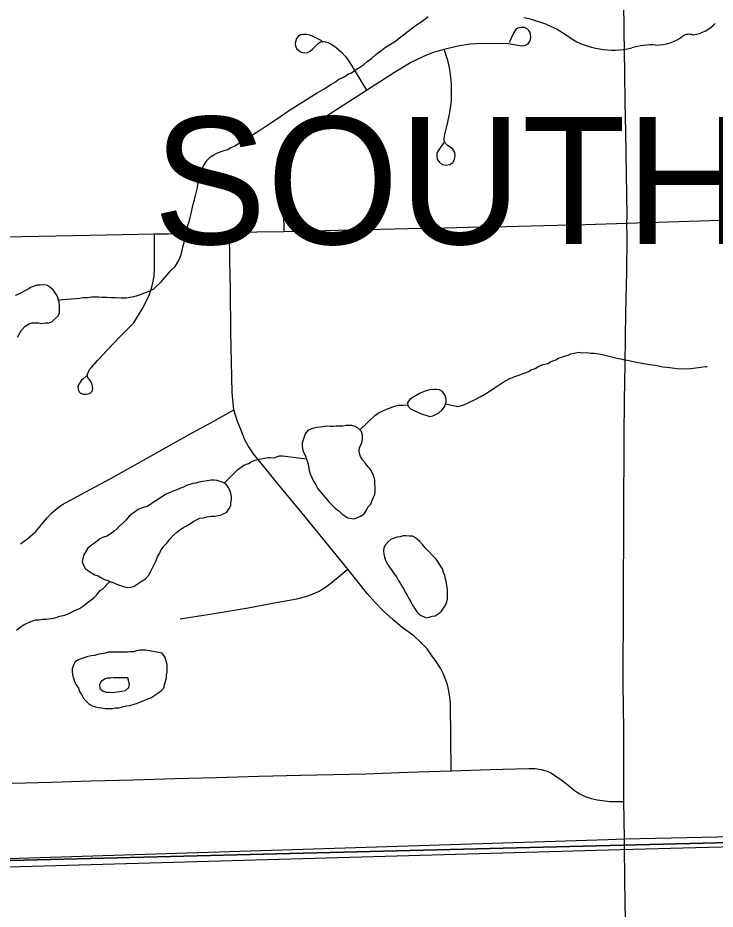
# Model space of a CAD drawing. Extents: x 103424 to 290657, y 38711 to 110967.
# Drawn here: x 214246.623 to 214246.8826, y 40208.7059 to 40209.0375 of the extents above; entities that cross this region are included whole.
import ezdxf

# ---------------------------------------------------------------- set-up
doc = ezdxf.new("R2010")
doc.units = 0
for name, color, linetype in [('GM_X_City_Street', 7, 'Continuous'), ('GM_X_Corporation', 7, 'Continuous'), ('GM_X_Corporation_Text', 7, 'Continuous'), ('GM_X_County_Road', 7, 'Continuous'), ('GM_X_Major_River', 7, 'Continuous'), ('GM_X_Minor_Lake', 7, 'Continuous'), ('GM_X_Minor_River', 7, 'Continuous'), ('GM_X_Rail_Line', 7, 'Continuous'), ('GM_X_State_Route', 7, 'Continuous'), ('GM_X_State_Shield', 7, 'Continuous')]:
    doc.layers.add(name, color=color, linetype=linetype)

msp = doc.modelspace()

# ---------------------------------------------------------------- linework, layer by layer
at = {"layer": 'GM_X_City_Street'}
for points in [[(214246.72221, 40208.9581), (214246.72193, 40208.97166), (214246.722, 40208.97475), (214246.72215, 40208.97628), (214246.72236, 40208.97781), (214246.72267, 40208.97933), (214246.72302, 40208.98083), (214246.72345, 40208.98231), (214246.72395, 40208.98377), (214246.72452, 40208.98521), (214246.72514, 40208.98662), (214246.72585, 40208.988), (214246.7266, 40208.98934), (214246.72741, 40208.99064), (214246.72831, 40208.99191), (214246.72924, 40208.99314), (214246.73023, 40208.99432), (214246.73127, 40208.99545), (214246.73239, 40208.99653), (214246.73353, 40208.99756), (214246.73474, 40208.99853), (214246.7389, 40209.00164), (214246.74585, 40209.00613), (214246.7528, 40209.01062), (214246.76326, 40209.01727), (214246.76922, 40209.0209), (214246.77414, 40209.02332), (214246.77742, 40209.02461), (214246.78165, 40209.02582), (214246.78683, 40209.02712), (214246.79133, 40209.02789), (214246.79556, 40209.02815), (214246.80567, 40209.02795), (214246.80912, 40209.02733), (214246.81052, 40209.02716), (214246.81174, 40209.02727), (214246.81292, 40209.02785), (214246.8135, 40209.02859), (214246.81383, 40209.02941), (214246.81399, 40209.03028), (214246.81371, 40209.03206), (214246.81325, 40209.03282), (214246.81257, 40209.0335), (214246.81155, 40209.03388), (214246.81033, 40209.03398), (214246.80917, 40209.03373), (214246.80825, 40209.0331), (214246.80757, 40209.03208), (214246.80593, 40209.02831)], [(214246.73622, 40209.02892), (214246.73272, 40209.0307), (214246.73161, 40209.0311), (214246.73045, 40209.03132), (214246.72937, 40209.03138), (214246.72825, 40209.03118), (214246.72743, 40209.03056), (214246.72679, 40209.0298), (214246.72644, 40209.02902), (214246.72631, 40209.02811), (214246.72641, 40209.02708), (214246.72681, 40209.02618), (214246.7277, 40209.0252), (214246.7285, 40209.02471), (214246.72971, 40209.02449), (214246.73082, 40209.02467), (214246.73185, 40209.02516), (214246.73288, 40209.02605), (214246.7347, 40209.0279), (214246.73488, 40209.02808), (214246.7355, 40209.02843), (214246.73605, 40209.02867), (214246.73684, 40209.02873), (214246.73756, 40209.02862), (214246.73838, 40209.0284), (214246.73953, 40209.02781), (214246.74155, 40209.02644), (214246.74342, 40209.02485), (214246.74508, 40209.02305), (214246.74649, 40209.02107), (214246.7528, 40209.01062)], [(214246.78153, 40208.99119), (214246.77945, 40208.98807), (214246.77902, 40208.98717), (214246.77892, 40208.9861), (214246.77915, 40208.98496), (214246.77982, 40208.98392), (214246.78099, 40208.98302), (214246.7824, 40208.98272), (214246.78384, 40208.98299), (214246.78494, 40208.98376), (214246.78558, 40208.98483), (214246.78581, 40208.9863), (214246.78561, 40208.98747), (214246.78494, 40208.98864), (214246.78394, 40208.98947), (214246.78291, 40208.99003), (214246.78216, 40208.99078), (214246.78176, 40208.99176), (214246.78165, 40208.99269), (214246.7819, 40208.99409), (214246.78303, 40208.99872), (214246.78377, 40209.00233), (214246.78441, 40209.00662), (214246.78449, 40209.01051), (214246.78442, 40209.01245), (214246.78427, 40209.0144), (214246.78404, 40209.01633), (214246.78376, 40209.01825), (214246.78338, 40209.02016), (214246.78293, 40209.02205), (214246.78165, 40209.02582)], [(214246.64863, 40208.90439), (214246.64718, 40208.90316), (214246.64674, 40208.90269), (214246.64635, 40208.90215), (214246.64571, 40208.90127), (214246.6455, 40208.90061), (214246.64542, 40208.89995), (214246.64558, 40208.89886), (214246.64589, 40208.89838), (214246.64619, 40208.89804), (214246.64672, 40208.89777), (214246.64747, 40208.89757), (214246.64829, 40208.89752), (214246.64916, 40208.8976), (214246.64986, 40208.89782), (214246.65027, 40208.89817), (214246.65066, 40208.8986), (214246.65083, 40208.89901), (214246.65091, 40208.89959), (214246.65087, 40208.90041), (214246.65067, 40208.90128), (214246.65024, 40208.90221), (214246.64951, 40208.9032), (214246.64916, 40208.90367), (214246.64894, 40208.90429), (214246.64898, 40208.90493), (214246.64933, 40208.90583), (214246.64965, 40208.90655), (214246.65033, 40208.90733), (214246.65274, 40208.91006), (214246.66058, 40208.91846), (214246.66617, 40208.9241), (214246.66945, 40208.92937), (214246.67187, 40208.93421), (214246.67309, 40208.93785), (214246.67345, 40208.93958), (214246.67384, 40208.94146), (214246.67394, 40208.94423), (214246.67393, 40208.95711)], [(214246.78429, 40208.75736), (214246.78416, 40208.76984), (214246.78403, 40208.78231), (214246.78396, 40208.78365), (214246.78381, 40208.78497), (214246.7836, 40208.78629), (214246.78334, 40208.7876), (214246.78303, 40208.78889), (214246.78266, 40208.79017), (214246.78209, 40208.79175), (214246.78147, 40208.79331), (214246.78033, 40208.79555), (214246.77877, 40208.79803), (214246.77702, 40208.80046), (214246.77532, 40208.80279), (214246.77279, 40208.80541), (214246.77037, 40208.80755), (214246.76604, 40208.81075), (214246.76274, 40208.81353), (214246.75905, 40208.81688), (214246.75584, 40208.82013), (214246.75302, 40208.82339), (214246.74581, 40208.83242), (214246.73766, 40208.84244), (214246.72882, 40208.85326), (214246.71998, 40208.86407), (214246.71078, 40208.87527), (214246.70876, 40208.87831), (214246.70748, 40208.88059), (214246.70605, 40208.88435), (214246.70469, 40208.88772), (214246.70348, 40208.89163), (214246.70287, 40208.89811), (214246.70261, 40208.90942), (214246.70236, 40208.92074), (214246.70214, 40208.93627), (214246.70199, 40208.94695), (214246.70184, 40208.95762)], [(214246.62407, 40208.8418), (214246.62675, 40208.84378), (214246.62969, 40208.84637), (214246.63387, 40208.85139), (214246.63555, 40208.85324), (214246.63739, 40208.85491), (214246.63941, 40208.85637), (214246.64841, 40208.86122), (214246.65741, 40208.86607), (214246.67098, 40208.87364), (214246.67944, 40208.87836), (214246.6879, 40208.88309), (214246.69569, 40208.88736), (214246.70348, 40208.89163)], [(214246.68344, 40208.81392), (214246.69607, 40208.81597), (214246.70871, 40208.81802), (214246.71781, 40208.81971), (214246.72691, 40208.82139), (214246.73026, 40208.82221), (214246.73274, 40208.82309), (214246.73517, 40208.82421), (214246.73789, 40208.82591), (214246.74017, 40208.82766), (214246.74581, 40208.83242)], [(214246.62094, 40208.7528), (214246.63567, 40208.75322), (214246.6504, 40208.75363), (214246.66592, 40208.75406), (214246.68145, 40208.75449), (214246.69698, 40208.75492), (214246.70487, 40208.75513), (214246.71276, 40208.75535), (214246.72829, 40208.75573), (214246.74039, 40208.75602), (214246.75249, 40208.75631), (214246.76802, 40208.75683), (214246.77615, 40208.7571), (214246.78429, 40208.75736), (214246.79877, 40208.75783), (214246.81326, 40208.75829), (214246.81556, 40208.75822), (214246.81781, 40208.75788), (214246.82003, 40208.75727), (214246.82168, 40208.75648), (214246.82555, 40208.75378), (214246.82847, 40208.75154), (214246.83022, 40208.75007), (214246.83216, 40208.74883), (214246.83422, 40208.74783), (214246.83638, 40208.74709), (214246.83863, 40208.74661), (214246.84351, 40208.74595), (214246.84851, 40208.74595)]]:
    msp.add_lwpolyline(points, dxfattribs=at)
at = {"layer": 'GM_X_Corporation'}
for points in [[(214246.35258, 40211.331), (214246.35258, 40208.71735), (214246.84831, 40208.72975), (214247.62572, 40208.74919), (214247.90638, 40208.75597), (214247.90393, 40209.01563), (214247.89938, 40209.49789), (214247.89379, 40210.06917), (214247.88879, 40210.60782), (214247.88541, 40210.97189)], [(214246.39889, 40209.21111), (214246.39917, 40209.19683), (214246.35258, 40209.19402), (214246.35258, 40208.71709), (214246.41028, 40208.71792), (214246.41037, 40208.71555), (214246.45815, 40208.7171), (214246.54661, 40208.71999), (214246.54656, 40208.72236), (214246.59607, 40208.72398), (214246.84256, 40208.73187), (214246.84881, 40208.73206), (214246.94712, 40208.73418), (214247.15203, 40208.73868), (214247.2348, 40208.74106), (214247.26363, 40208.74185), (214247.37468, 40208.74527), (214247.48477, 40208.74788), (214247.62588, 40208.75121), (214247.69318, 40208.75275)]]:
    msp.add_lwpolyline(points, dxfattribs=at)
msp.add_lwpolyline([(214246.35258, 40208.71735), (214246.35258, 40208.30125), (214247.90914, 40208.30125), (214247.90638, 40208.75597), (214247.62572, 40208.74919), (214246.84831, 40208.72975)], close=True, dxfattribs=at)
at = {"layer": 'GM_X_County_Road'}
for points in [[(214246.8497, 40208.96112), (214246.86522, 40208.96162), (214246.88074, 40208.96212), (214246.89627, 40208.96262)], [(214246.6107, 40208.95584), (214246.6247, 40208.95613), (214246.63722, 40208.95638), (214246.64974, 40208.95662), (214246.66184, 40208.95687), (214246.67393, 40208.95711), (214246.67912, 40208.95721), (214246.69219, 40208.95748), (214246.70184, 40208.95762), (214246.71202, 40208.95786), (214246.72221, 40208.9581), (214246.73229, 40208.95831), (214246.74237, 40208.95852), (214246.7579, 40208.95887), (214246.77343, 40208.95922), (214246.78201, 40208.95941), (214246.79058, 40208.9596), (214246.80467, 40208.95993), (214246.81877, 40208.96025), (214246.83423, 40208.96069), (214246.8497, 40208.96112)]]:
    msp.add_lwpolyline(points, dxfattribs=at)
at = {"layer": 'GM_X_Major_River'}
for points in [[(214246.66397, 40208.79199), (214246.65873, 40208.79199), (214246.65759, 40208.7918), (214246.65646, 40208.7918), (214246.65532, 40208.79143), (214246.654, 40208.79067), (214246.65343, 40208.78953), (214246.65362, 40208.78801), (214246.65475, 40208.78706), (214246.65589, 40208.78668), (214246.65702, 40208.78668), (214246.65835, 40208.78649)], [(214246.65835, 40208.78649), (214246.66175, 40208.78706), (214246.66308, 40208.78725), (214246.6644, 40208.78839), (214246.6646, 40208.78953), (214246.66441, 40208.79066), (214246.66397, 40208.79199)]]:
    msp.add_lwpolyline(points, dxfattribs=at)
at = {"layer": 'GM_X_Minor_Lake'}
for points in [[(214246.62288, 40208.9187), (214246.62439, 40208.92136), (214246.62572, 40208.92287), (214246.62723, 40208.92363), (214246.62837, 40208.92401), (214246.63083, 40208.92401), (214246.63197, 40208.92382), (214246.63329, 40208.92401), (214246.63462, 40208.92401), (214246.63575, 40208.92439), (214246.63803, 40208.92666), (214246.6386, 40208.9278), (214246.6386, 40208.93045), (214246.63841, 40208.93178), (214246.63765, 40208.93406), (214246.63614, 40208.93634), (214246.63501, 40208.93728), (214246.63387, 40208.93804), (214246.63274, 40208.93823), (214246.63141, 40208.93804), (214246.63028, 40208.93804), (214246.628, 40208.93729), (214246.62687, 40208.93653), (214246.62308, 40208.93463), (214246.62202, 40208.93418)], [(214246.77781, 40208.8993), (214246.77636, 40208.89914), (214246.77499, 40208.89876), (214246.77369, 40208.89826), (214246.77258, 40208.89778), (214246.77126, 40208.89702), (214246.77012, 40208.89645), (214246.76898, 40208.89551), (214246.76803, 40208.89437), (214246.76822, 40208.89323), (214246.76917, 40208.89209), (214246.7703, 40208.89152), (214246.77295, 40208.89038), (214246.77636, 40208.88924)], [(214246.77636, 40208.88924), (214246.77749, 40208.88943), (214246.77977, 40208.89057), (214246.7809, 40208.89171), (214246.78185, 40208.89285), (214246.78242, 40208.89455), (214246.78242, 40208.89569), (214246.78204, 40208.89702), (214246.7811, 40208.89854), (214246.77996, 40208.89911), (214246.77883, 40208.8993), (214246.77781, 40208.8993)], [(214246.7528, 40208.87124), (214246.7523, 40208.87199), (214246.75136, 40208.87313), (214246.7506, 40208.87427), (214246.75023, 40208.87541), (214246.75004, 40208.87655), (214246.75023, 40208.87769), (214246.7508, 40208.87882), (214246.75118, 40208.87996), (214246.75137, 40208.8811), (214246.75137, 40208.88224), (214246.75099, 40208.88357), (214246.74967, 40208.88489), (214246.74853, 40208.88546), (214246.7474, 40208.88584), (214246.74512, 40208.88584), (214246.74399, 40208.88565), (214246.74153, 40208.88565), (214246.74039, 40208.88547), (214246.73926, 40208.88547), (214246.73793, 40208.88566), (214246.73566, 40208.88528), (214246.73433, 40208.88509), (214246.7332, 40208.8849), (214246.73206, 40208.88452), (214246.73093, 40208.88395), (214246.72998, 40208.88281), (214246.72884, 40208.8794), (214246.72884, 40208.87826), (214246.72903, 40208.87712), (214246.7294, 40208.87599), (214246.72997, 40208.87485), (214246.73035, 40208.87371), (214246.7311, 40208.87143), (214246.73148, 40208.86916), (214246.73186, 40208.86783), (214246.73243, 40208.8665), (214246.73299, 40208.86536), (214246.73394, 40208.86385), (214246.73469, 40208.86233), (214246.73753, 40208.85891), (214246.73885, 40208.8574), (214246.73999, 40208.85626), (214246.74112, 40208.85512), (214246.74245, 40208.85417), (214246.74358, 40208.85303), (214246.74585, 40208.85151), (214246.74812, 40208.85113)], [(214246.74812, 40208.85113), (214246.74926, 40208.85151), (214246.75058, 40208.85208), (214246.75191, 40208.85303), (214246.75286, 40208.85436), (214246.75324, 40208.85549), (214246.75437, 40208.85663), (214246.75475, 40208.85777), (214246.75532, 40208.85891), (214246.75589, 40208.86023), (214246.75608, 40208.86156), (214246.75608, 40208.86289), (214246.75589, 40208.86422), (214246.7559, 40208.86555), (214246.75552, 40208.86706), (214246.75438, 40208.86934), (214246.7528, 40208.87124)], [(214246.66387, 40208.82556), (214246.66519, 40208.82575), (214246.66633, 40208.82613), (214246.66785, 40208.82708), (214246.66898, 40208.82784), (214246.6705, 40208.82878), (214246.67163, 40208.83011), (214246.67239, 40208.83144), (214246.67448, 40208.83561), (214246.67505, 40208.83694), (214246.67581, 40208.83826), (214246.67637, 40208.83959), (214246.67732, 40208.84092), (214246.67846, 40208.84206), (214246.6796, 40208.84357), (214246.68092, 40208.84509), (214246.68225, 40208.84623), (214246.68338, 40208.84699), (214246.68471, 40208.84793), (214246.68585, 40208.8485), (214246.68736, 40208.84945), (214246.6885, 40208.85021), (214246.69077, 40208.85135), (214246.6921, 40208.85153), (214246.69342, 40208.85191), (214246.69494, 40208.8521), (214246.69626, 40208.8521), (214246.69853, 40208.85248), (214246.7008, 40208.85362), (214246.70175, 40208.85494), (214246.70232, 40208.85608), (214246.70232, 40208.85722), (214246.70251, 40208.85836), (214246.70251, 40208.8595), (214246.70233, 40208.86063), (214246.70195, 40208.86177), (214246.70138, 40208.86291), (214246.70062, 40208.86405), (214246.69949, 40208.86462), (214246.69722, 40208.86538), (214246.69608, 40208.86557), (214246.69495, 40208.86557), (214246.6904, 40208.86481), (214246.68927, 40208.86443), (214246.68813, 40208.86424), (214246.68586, 40208.86349), (214246.68472, 40208.86292), (214246.68359, 40208.86254), (214246.68226, 40208.86197), (214246.68113, 40208.86159), (214246.67999, 40208.86102), (214246.67829, 40208.86026), (214246.67696, 40208.85951), (214246.67469, 40208.85799), (214246.67317, 40208.85704), (214246.67245, 40208.85647)], [(214246.67245, 40208.85647), (214246.67147, 40208.85591), (214246.67014, 40208.85553), (214246.66901, 40208.85515), (214246.66787, 40208.85458), (214246.6656, 40208.85306), (214246.66446, 40208.85211), (214246.66332, 40208.85079), (214246.65991, 40208.84737), (214246.65878, 40208.84643), (214246.65745, 40208.84548), (214246.65613, 40208.84472), (214246.65499, 40208.84434), (214246.65385, 40208.84377), (214246.65272, 40208.84301), (214246.65158, 40208.84207), (214246.65044, 40208.84131), (214246.64912, 40208.84017), (214246.64836, 40208.83903), (214246.6476, 40208.83771), (214246.64722, 40208.83638), (214246.64703, 40208.83524), (214246.64741, 40208.8341), (214246.64817, 40208.83259), (214246.65044, 40208.83107), (214246.65176, 40208.83031), (214246.6529, 40208.82993), (214246.65422, 40208.82917), (214246.65535, 40208.8286), (214246.65649, 40208.82822), (214246.65763, 40208.82765), (214246.65876, 40208.82727), (214246.66008, 40208.8267), (214246.66236, 40208.82594), (214246.66387, 40208.82556)], [(214246.77462, 40208.8403), (214246.77367, 40208.84164), (214246.77253, 40208.84278), (214246.77102, 40208.84411), (214246.76988, 40208.84468), (214246.76875, 40208.84468), (214246.76761, 40208.84487), (214246.76648, 40208.84487), (214246.76534, 40208.84449), (214246.7642, 40208.8443), (214246.76193, 40208.84354), (214246.7608, 40208.84259), (214246.75985, 40208.84146), (214246.75928, 40208.84032), (214246.75909, 40208.83918), (214246.75928, 40208.83804), (214246.75947, 40208.8369), (214246.75984, 40208.83577), (214246.76041, 40208.83463), (214246.76136, 40208.83311), (214246.7623, 40208.83178), (214246.76306, 40208.83064), (214246.764, 40208.82951), (214246.76457, 40208.82837), (214246.76533, 40208.82723), (214246.76589, 40208.82609), (214246.76665, 40208.82495), (214246.76722, 40208.82381), (214246.76797, 40208.82268), (214246.76854, 40208.82154), (214246.76929, 40208.82021), (214246.76986, 40208.81907), (214246.77062, 40208.81793), (214246.77156, 40208.8166), (214246.7727, 40208.81547), (214246.77497, 40208.81433)], [(214246.77497, 40208.81433), (214246.7761, 40208.81452), (214246.77724, 40208.8149), (214246.77838, 40208.81509), (214246.77951, 40208.81584), (214246.78065, 40208.81679), (214246.78216, 40208.81907), (214246.78273, 40208.8202), (214246.78292, 40208.82134), (214246.78293, 40208.82495), (214246.78274, 40208.82627), (214246.78255, 40208.82741), (214246.78217, 40208.82874), (214246.78199, 40208.83007), (214246.78142, 40208.83121), (214246.78104, 40208.83253), (214246.78028, 40208.83367), (214246.77953, 40208.835), (214246.77877, 40208.83614), (214246.77462, 40208.8403)], [(214246.67676, 40208.80121), (214246.67066, 40208.80223), (214246.66839, 40208.80223), (214246.66726, 40208.80204), (214246.66612, 40208.80166), (214246.66498, 40208.80166), (214246.66385, 40208.80148), (214246.66158, 40208.80148), (214246.66044, 40208.80148), (214246.65685, 40208.80148), (214246.65552, 40208.8011), (214246.65401, 40208.80091), (214246.65287, 40208.80072), (214246.65154, 40208.80034), (214246.65041, 40208.80015), (214246.64908, 40208.79996), (214246.64681, 40208.79921), (214246.64568, 40208.79864), (214246.64435, 40208.79788), (214246.64378, 40208.79674), (214246.64321, 40208.79541), (214246.64321, 40208.79428), (214246.6434, 40208.79314), (214246.64378, 40208.79181), (214246.64415, 40208.79067), (214246.64472, 40208.78934), (214246.64567, 40208.7882), (214246.64604, 40208.78688), (214246.6468, 40208.78574), (214246.64737, 40208.7846), (214246.64831, 40208.78346), (214246.64964, 40208.78213), (214246.65077, 40208.78157), (214246.65191, 40208.78119), (214246.65304, 40208.781), (214246.65418, 40208.7808), (214246.6555, 40208.78061), (214246.65815, 40208.78061), (214246.65929, 40208.7808), (214246.66061, 40208.7808), (214246.66194, 40208.78118), (214246.66345, 40208.78156), (214246.66478, 40208.78175), (214246.66629, 40208.78213), (214246.66762, 40208.78251), (214246.66875, 40208.78307), (214246.67027, 40208.78364), (214246.6714, 40208.78421), (214246.67254, 40208.78459), (214246.67406, 40208.78554), (214246.67519, 40208.7863), (214246.67652, 40208.78724), (214246.67747, 40208.78838)], [(214246.67747, 40208.78838), (214246.67766, 40208.78952), (214246.67841, 40208.7918), (214246.67842, 40208.79293), (214246.67861, 40208.79407), (214246.67861, 40208.79692), (214246.67785, 40208.79957), (214246.67676, 40208.80121)]]:
    msp.add_lwpolyline(points, dxfattribs=at)
at = {"layer": 'GM_X_Minor_River'}
for points in [[(214246.63812, 40208.93264), (214246.64612, 40208.93325), (214246.64726, 40208.93346), (214246.64897, 40208.93348), (214246.65048, 40208.9337), (214246.65181, 40208.93372), (214246.65314, 40208.93374), (214246.65447, 40208.93357), (214246.65599, 40208.9336), (214246.6577, 40208.93344), (214246.65922, 40208.93346), (214246.6615, 40208.93331), (214246.6634, 40208.93334), (214246.66548, 40208.93375), (214246.66719, 40208.93416), (214246.6687, 40208.93457), (214246.67021, 40208.93516), (214246.67153, 40208.93576), (214246.67266, 40208.93616), (214246.6736, 40208.93674), (214246.6764, 40208.93926), (214246.67789, 40208.94099), (214246.68013, 40208.94369), (214246.68162, 40208.94505), (214246.68236, 40208.9462), (214246.6831, 40208.94754), (214246.68365, 40208.94907), (214246.68418, 40208.95098), (214246.68453, 40208.9527), (214246.68508, 40208.95442), (214246.68542, 40208.95652), (214246.68576, 40208.95861), (214246.6863, 40208.96033), (214246.68685, 40208.96167), (214246.68721, 40208.9632), (214246.68756, 40208.96473), (214246.68791, 40208.96644), (214246.68826, 40208.96816), (214246.6888, 40208.96988), (214246.68916, 40208.97141), (214246.68951, 40208.97294), (214246.68986, 40208.97446), (214246.69004, 40208.9756), (214246.6904, 40208.97675), (214246.69057, 40208.97789), (214246.69111, 40208.97962), (214246.69165, 40208.98114), (214246.6922, 40208.98249), (214246.69349, 40208.9846), (214246.6948, 40208.98576), (214246.69593, 40208.98654), (214246.69687, 40208.98712), (214246.69838, 40208.98772), (214246.69989, 40208.98812), (214246.70121, 40208.98853), (214246.70215, 40208.98911), (214246.70385, 40208.9899), (214246.70591, 40208.99127), (214246.70817, 40208.99244), (214246.71043, 40208.994), (214246.71305, 40208.99576), (214246.71606, 40208.99771), (214246.72038, 40209.00063), (214246.72413, 40209.00316), (214246.73447, 40209.00961), (214246.7371, 40209.01117), (214246.73954, 40209.01273), (214246.74124, 40209.01371), (214246.74255, 40209.01468), (214246.74425, 40209.01547), (214246.74519, 40209.01606), (214246.74613, 40209.01664), (214246.74726, 40209.01704), (214246.74913, 40209.0184), (214246.75026, 40209.01918), (214246.75176, 40209.02016), (214246.75307, 40209.02132), (214246.75476, 40209.02249), (214246.75626, 40209.02384), (214246.75814, 40209.0252), (214246.75982, 40209.02656), (214246.7617, 40209.02773), (214246.76358, 40209.02891), (214246.76508, 40209.03007), (214246.76658, 40209.03124), (214246.76827, 40209.0326), (214246.76996, 40209.03376), (214246.77145, 40209.03493), (214246.77296, 40209.03591), (214246.77446, 40209.03707), (214246.77577, 40209.03804)], [(214246.78221, 40208.89393), (214246.78676, 40208.89297), (214246.78903, 40208.89358), (214246.7911, 40208.89456), (214246.79299, 40208.89536), (214246.79506, 40208.89653), (214246.7975, 40208.8979), (214246.80107, 40208.90024), (214246.8037, 40208.902), (214246.80615, 40208.90337), (214246.80841, 40208.90417), (214246.80992, 40208.90476), (214246.81105, 40208.90516), (214246.81219, 40208.90556), (214246.81313, 40208.90595), (214246.81407, 40208.90654), (214246.81558, 40208.90713), (214246.81689, 40208.90792), (214246.81859, 40208.90851), (214246.82029, 40208.90892), (214246.82123, 40208.90951), (214246.82218, 40208.90991), (214246.82331, 40208.9103), (214246.82425, 40208.91089), (214246.82538, 40208.91129), (214246.82651, 40208.91169), (214246.82784, 40208.91209), (214246.82878, 40208.91248), (214246.83067, 40208.9129), (214246.832, 40208.91311), (214246.83295, 40208.91293), (214246.83485, 40208.91296), (214246.83618, 40208.9128), (214246.83751, 40208.91282), (214246.83922, 40208.91247), (214246.84113, 40208.91212), (214246.84361, 40208.91159), (214246.84609, 40208.91087), (214246.8539, 40208.90928), (214246.856, 40208.90894), (214246.85809, 40208.90859), (214246.86038, 40208.90825), (214246.86304, 40208.90772), (214246.86571, 40208.90739), (214246.86837, 40208.90705), (214246.87084, 40208.9069), (214246.87331, 40208.90713), (214246.87539, 40208.90736), (214246.8771, 40208.90758), (214246.87899, 40208.9078), (214246.87937, 40208.9078), (214246.87956, 40208.90781)], [(214246.75031, 40208.88425), (214246.75586, 40208.88961), (214246.75718, 40208.89039), (214246.75868, 40208.89118), (214246.76019, 40208.89196), (214246.76132, 40208.89236), (214246.76283, 40208.89296), (214246.76472, 40208.89337), (214246.76662, 40208.8934), (214246.76816, 40208.8936)], [(214246.69983, 40208.86445), (214246.70474, 40208.86938), (214246.70718, 40208.87113), (214246.70888, 40208.87173), (214246.70982, 40208.87231), (214246.71133, 40208.87291), (214246.71284, 40208.87332), (214246.71378, 40208.87352), (214246.71492, 40208.87373), (214246.71606, 40208.87394), (214246.71701, 40208.87395), (214246.71834, 40208.87379), (214246.72041, 40208.87458), (214246.72155, 40208.8746), (214246.73045, 40208.8734)], [(214246.62256, 40208.80966), (214246.62387, 40208.81082), (214246.62538, 40208.8118), (214246.62632, 40208.81219), (214246.62783, 40208.81298), (214246.62971, 40208.81358), (214246.63104, 40208.8136), (214246.63218, 40208.81381), (214246.6337, 40208.81384), (214246.6354, 40208.81405), (214246.63692, 40208.81427), (214246.63862, 40208.81487), (214246.64051, 40208.81528), (214246.64202, 40208.81587), (214246.64428, 40208.81705), (214246.64598, 40208.81784), (214246.64748, 40208.81882), (214246.64898, 40208.81998), (214246.65029, 40208.82095), (214246.65141, 40208.82192), (214246.65235, 40208.8227), (214246.65365, 40208.82443), (214246.65459, 40208.82502), (214246.65723, 40208.82785)]]:
    msp.add_lwpolyline(points, dxfattribs=at)
at = {"layer": 'GM_X_Rail_Line'}
msp.add_lwpolyline([(214246.35258, 40208.71406), (214246.84719, 40208.72815), (214247.62629, 40208.74866), (214248.0834, 40208.75799), (214248.56474, 40208.77244)], dxfattribs=at)
at = {"layer": 'GM_X_State_Route'}
for points in [[(214246.84875, 40208.73178), (214246.84864, 40208.73927), (214246.84851, 40208.74595), (214246.84856, 40208.75921), (214246.84862, 40208.77247), (214246.84849, 40208.78117), (214246.84837, 40208.78987), (214246.84843, 40208.82094), (214246.8487, 40208.88194), (214246.84886, 40208.89531), (214246.84901, 40208.90868), (214246.84916, 40208.91832), (214246.84931, 40208.92797), (214246.84964, 40208.94277), (214246.84975, 40208.95587), (214246.8497, 40208.96112), (214246.84975, 40208.96393), (214246.8495, 40208.97946), (214246.84925, 40208.99499), (214246.84908, 40209.00608), (214246.8489, 40209.01716), (214246.84867, 40209.0327), (214246.84851, 40209.04361)], [(214246.84942, 40208.69414), (214246.84904, 40208.70741), (214246.84891, 40208.7179), (214246.84879, 40208.72839), (214246.84875, 40208.73178)]]:
    msp.add_lwpolyline(points, dxfattribs=at)
at = {"layer": 'GM_X_State_Shield'}
for centre, major_axis, start_param, end_param in [((214246.80174, 40209.00691), (0.03949, 0), 0.823519, 1.323587), ((214246.87123, 40209.04216), (0.01412, 0), 4.937069, 5.64225), ((214246.87283, 40209.0284), (0.00376, 0), 1.147584, 2.315152), ((214246.84445, 40209.04559), (0.02506, 0), 4.026481, 4.996735), ((214246.86076, 40209.0381), (0.01335, 0), 4.691044, 5.507374), ((214246.85893, 40209.01099), (0.02059, 0), 1.495662, 1.94098)]:
    msp.add_ellipse(centre, major_axis=major_axis, ratio=0.8, start_param=start_param, end_param=end_param, dxfattribs=at)

# ---------------------------------------------------------------- texts
at = {"layer": 'GM_X_Corporation_Text'}
msp.add_text('SOUTH RUSSELL', height=0.0473485, rotation=0, dxfattribs=at).set_placement((214246.6734, 40208.95334))

doc.saveas('drawing.dxf')
